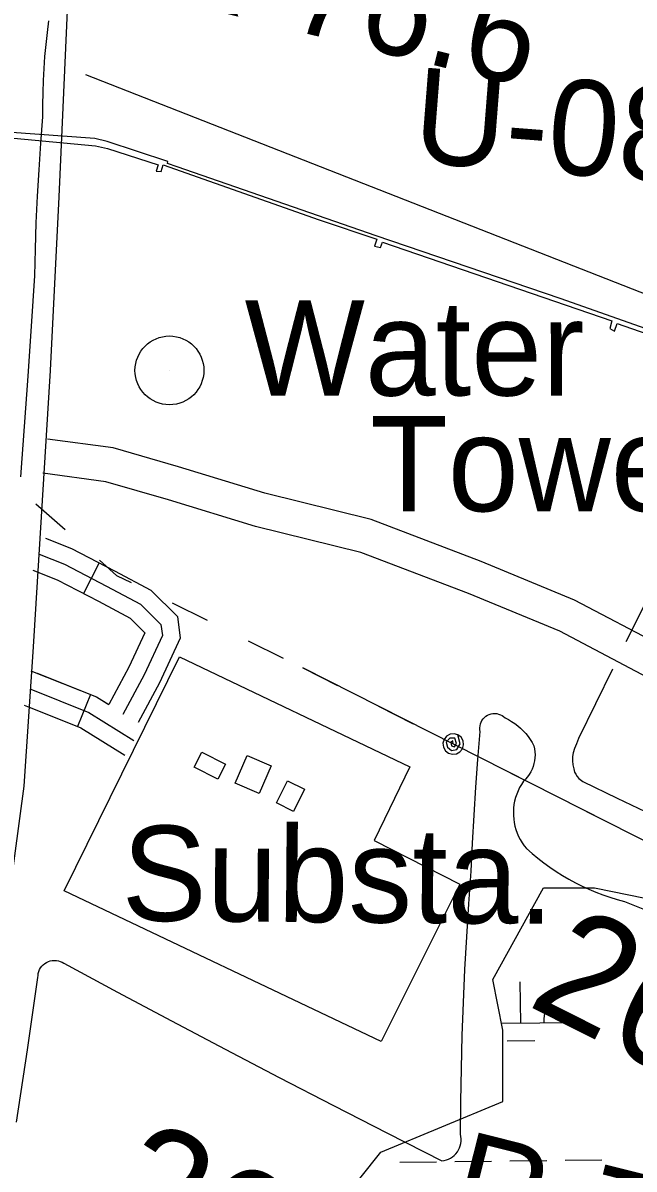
# Model space of a CAD drawing. Extents: x 3683402 to 3721514, y 487807 to 513565.
# Drawn here: x 3712574 to 3713107, y 496927 to 497926 of the extents above; entities that cross this region are included whole.
import ezdxf

# ---------------------------------------------------------------- set-up
doc = ezdxf.new("R2010")
doc.units = 0
for name, color, linetype in [('V-BLDG-OTLN', 7, 'Continuous'), ('V-DOMW-IDEN', 7, 'Continuous'), ('V-DOMW-TANK', 7, 'Continuous'), ('V-LEVE-TOET', 7, 'Continuous'), ('V-RIVR-RANG-IDEN', 7, 'Continuous'), ('V-ROAD-CNTR', 7, 'Continuous'), ('V-SITE-OTLN', 7, 'Continuous'), ('V-SITE-OTLN-IDEN', 7, 'Continuous'), ('V-SITE-VEGE', 7, 'Continuous'), ('V-SURV-IDEN', 7, 'Continuous'), ('V-TOPO-SHOR', 7, 'Continuous'), ('V-UTIL-LINE', 7, 'Continuous'), ('V-WETL-SWMP', 7, 'Continuous')]:
    doc.layers.add(name, color=color, linetype=linetype)

msp = doc.modelspace()

# ---------------------------------------------------------------- linework, layer by layer
at = {"layer": 'V-BLDG-OTLN'}
for points in [[(3712730.05, 497290.18), (3712750.62, 497279.74), (3712743.95, 497266.59), (3712723.37, 497277.03)], [(3712790.39, 497278.1), (3712779.89, 497254.15), (3712759.21, 497263.22), (3712769.7, 497287.17)], [(3712819.57, 497257.74), (3712809.99, 497238.5), (3712795.21, 497245.86), (3712804.78, 497265.1)]]:
    msp.add_lwpolyline(points, close=True, dxfattribs=at)
at = {"layer": 'V-DOMW-TANK'}
msp.add_line((3712701.85, 497622.93), (3712701.85, 497622.93), dxfattribs=at)
msp.add_circle((3712701.85, 497622.93), 30, dxfattribs=at)
at = {"layer": 'V-LEVE-TOET'}
msp.add_lwpolyline([(3712596.62, 497927.83), (3712595.27, 497917.42), (3712594.11, 497906.98), (3712593.14, 497896.52), (3712592.38, 497886.05), (3712591.81, 497875.56), (3712591.45, 497865.07), (3712591.28, 497854.57), (3712591.31, 497844.07), (3712589.51, 497821), (3712587.96, 497797.91), (3712586.66, 497774.8), (3712585.61, 497751.68), (3712584.81, 497728.55), (3712584.27, 497705.41), (3712581.38, 497661.62), (3712578.4, 497617.84), (3712575.31, 497574.06), (3712572.14, 497530.29)], dxfattribs=at)
at = {"layer": 'V-ROAD-CNTR'}
for p, q in [((3712640.78, 497455.13), (3712626.85, 497428.56)), ((3712633, 497340.4), (3712621.9, 497312.53))]:
    msp.add_line(p, q, dxfattribs=at)
for points in [[(3712520.43, 496867.84), (3712533.54, 496948.17), (3712548.95, 497050.93), (3712562.71, 497167.18), (3712575.36, 497260.57), (3712583.46, 497381.85), (3712598.3, 497622.94), (3712605.83, 497774.15), (3712613.45, 497943.19), (3712618.91, 498031.58), (3712624.83, 498133.76), (3712639.07, 498222.69), (3712653.66, 498308.07), (3712673.49, 498400.05), (3712704.45, 498534.01), (3712757.82, 498747.45), (3712811.08, 498963.98), (3712884.34, 499260.84), (3712937.4, 499496.61), (3713009.46, 499793.9), (3713067.04, 500042.91)], [(3713769, 497075.13), (3713646.09, 497128.1), (3713518.37, 497187.15), (3713380.29, 497255.14), (3713247.22, 497323.65), (3713132.08, 497381.86), (3713054.57, 497422.68), (3712973.4, 497456.34), (3712877.43, 497492.87), (3712784.85, 497515.91), (3712709.67, 497538.86), (3712652.79, 497555.3), (3712595.72, 497563.07)], [(3714623.45, 496771.88), (3714618.59, 496762.79), (3714592.42, 496702.66), (3714573.69, 496677.26), (3714559.3, 496669.78), (3714531.91, 496662.61), (3714470.25, 496687.46), (3714231.42, 496809.81), (3714087.22, 496878.14), (3713962, 496939.58), (3713817.86, 497019.1), (3713764.37, 497044.46), (3713633.86, 497100.7), (3713505.45, 497160.08), (3713366.8, 497228.34), (3713233.58, 497296.92), (3713118.33, 497355.2), (3713041.81, 497395.5), (3712962.32, 497428.46), (3712868.44, 497464.19), (3712776.85, 497486.99), (3712701.13, 497510.1), (3712646.57, 497525.87), (3712591.68, 497533.34)], [(3712593.87, 497476.63), (3712616.62, 497467.79), (3712654, 497448.2), (3712685.51, 497431.31), (3712708.74, 497408.47), (3712711.12, 497389.39), (3712693.33, 497350.7), (3712674.52, 497315.9)], [(3712588.44, 497462.65), (3712610.4, 497454.11), (3712646.97, 497434.95), (3712676.53, 497419.11), (3712694.5, 497401.43), (3712695.7, 497391.78), (3712679.9, 497357.4), (3712661.33, 497323.03)], [(3712583, 497448.67), (3712604.19, 497440.43), (3712639.95, 497421.69), (3712667.55, 497406.9), (3712680.26, 497394.4), (3712680.29, 497394.16), (3712666.47, 497364.11), (3712648.95, 497331.67)], [(3712581.08, 497361.07), (3712638.37, 497338.26), (3712648.95, 497331.67)], [(3712586.54, 497358.89), (3712638.37, 497338.26), (3712647.57, 497332.54)], [(3712581, 497344.96), (3712631.58, 497324.82), (3712670.95, 497300.29)], [(3712575.45, 497331.02), (3712624.79, 497311.38), (3712663.02, 497287.56)], [(3712580.44, 497329.04), (3712624.79, 497311.38), (3712663.02, 497287.56)]]:
    msp.add_lwpolyline(points, dxfattribs=at)
at = {"layer": 'V-SITE-OTLN'}
msp.add_lwpolyline([(3712710.74, 497373.36), (3712911.37, 497277.41), (3712880.29, 497213.11), (3712954.85, 497175.13), (3712886.33, 497037.82), (3712610.07, 497169.18)], close=True, dxfattribs=at)
at = {"layer": 'V-SITE-VEGE'}
for p, q in [((3712973.35, 497316.24), (3712974.12, 497317.72)), ((3712974.12, 497317.72), (3712975.08, 497319.08)), ((3712975.08, 497319.08), (3712976.2, 497320.31)), ((3712976.2, 497320.31), (3712977.48, 497321.38)), ((3712977.48, 497321.38), (3712978.88, 497322.28)), ((3712978.88, 497322.28), (3712980.39, 497322.99)), ((3712980.39, 497322.99), (3712981.98, 497323.49)), ((3712981.98, 497323.49), (3712983.62, 497323.78)), ((3712983.62, 497323.78), (3712985.28, 497323.86)), ((3712985.28, 497323.86), (3712986.95, 497323.72)), ((3712986.95, 497323.72), (3712988.57, 497323.36)), ((3712988.57, 497323.36), (3712990.14, 497322.8)), ((3712990.14, 497322.8), (3712991.62, 497322.03)), ((3712991.62, 497322.03), (3712992.99, 497321.08)), ((3712992.99, 497321.08), (3712994.22, 497319.96)), ((3712994.22, 497319.96), (3712997.13, 497318.53)), ((3712997.13, 497318.53), (3712999.94, 497316.92)), ((3712970.59, 497283.79), (3712972.65, 497308.08)), ((3712972.28, 497311.38), (3712972.43, 497313.04)), ((3712972.35, 497309.72), (3712972.28, 497311.38)), ((3712972.65, 497308.08), (3712972.35, 497309.72)), ((3712972.43, 497313.04), (3712972.79, 497314.67)), ((3712972.79, 497314.67), (3712973.35, 497316.24)), ((3712999.94, 497316.92), (3713002.65, 497315.13)), ((3713002.65, 497315.13), (3713005.23, 497313.19)), ((3713005.23, 497313.19), (3713007.7, 497311.08)), ((3713007.7, 497311.08), (3713010.02, 497308.82)), ((3713010.02, 497308.82), (3713012.2, 497306.43)), ((3713012.2, 497306.43), (3713014.22, 497303.9)), ((3713014.22, 497303.9), (3713016.09, 497301.25)), ((3713016.09, 497301.25), (3713017.78, 497298.49)), ((3713017.78, 497298.49), (3713019.3, 497295.62)), ((3713019.3, 497295.62), (3713019.85, 497293.08)), ((3713019.85, 497293.08), (3713020.19, 497290.49)), ((3713020.19, 497290.49), (3713020.31, 497287.89)), ((3713020.31, 497287.89), (3713020.22, 497285.29)), ((3712968.77, 497259.49), (3712970.59, 497283.79)), ((3713018.64, 497277.65), (3713017.7, 497275.22)), ((3713019.38, 497280.15), (3713018.64, 497277.65)), ((3713019.91, 497282.7), (3713019.38, 497280.15)), ((3713020.22, 497285.29), (3713019.91, 497282.7)), ((3713013.69, 497268.52), (3713012, 497266.54)), ((3713015.21, 497270.64), (3713013.69, 497268.52)), ((3713016.55, 497272.88), (3713015.21, 497270.64)), ((3713017.7, 497275.22), (3713016.55, 497272.88)), ((3712967.16, 497235.17), (3712968.77, 497259.49)), ((3713006.88, 497259.31), (3713005.51, 497256.47)), ((3713008.43, 497262.06), (3713006.88, 497259.31)), ((3713010.15, 497264.7), (3713008.43, 497262.06)), ((3713012, 497266.54), (3713010.15, 497264.7)), ((3713002.57, 497247.49), (3713001.99, 497244.39)), ((3713003.36, 497250.55), (3713002.57, 497247.49)), ((3713004.34, 497253.54), (3713003.36, 497250.55)), ((3713005.51, 497256.47), (3713004.34, 497253.54)), ((3713001.62, 497241.26), (3713001.45, 497238.11)), ((3713001.45, 497238.11), (3713001.49, 497234.95)), ((3713001.99, 497244.39), (3713001.62, 497241.26)), ((3712965.77, 497210.84), (3712967.16, 497235.17)), ((3713001.49, 497234.95), (3713001.73, 497231.81)), ((3713001.73, 497231.81), (3713002.18, 497228.68)), ((3713002.18, 497228.68), (3713002.84, 497225.6)), ((3713002.84, 497225.6), (3713003.7, 497222.56)), ((3713003.7, 497222.56), (3713004.75, 497219.59)), ((3713004.75, 497219.59), (3713005.99, 497216.69)), ((3712964.61, 497186.49), (3712965.77, 497210.84)), ((3713005.99, 497216.69), (3713007.43, 497213.88)), ((3713007.43, 497213.88), (3713009.04, 497211.17)), ((3713009.04, 497211.17), (3713010.83, 497208.58)), ((3713010.83, 497208.58), (3713012.79, 497206.1)), ((3713012.79, 497206.1), (3713017.69, 497201.78)), ((3713017.69, 497201.78), (3713022.73, 497197.62)), ((3713022.73, 497197.62), (3713027.9, 497193.63)), ((3713027.9, 497193.63), (3713033.19, 497189.8)), ((3713033.19, 497189.8), (3713038.61, 497186.15)), ((3712962.57, 497157.85), (3712964.61, 497186.49)), ((3713038.61, 497186.15), (3713044.14, 497182.68)), ((3713044.14, 497182.68), (3713049.78, 497179.39)), ((3713049.78, 497179.39), (3713055.53, 497176.28)), ((3713055.53, 497176.28), (3713061.37, 497173.36)), ((3713061.37, 497173.36), (3713067.3, 497170.63)), ((3713067.3, 497170.63), (3713073.32, 497168.1)), ((3713073.32, 497168.1), (3713079.42, 497165.76)), ((3712960.79, 497129.18), (3712962.57, 497157.85)), ((3713079.42, 497165.76), (3713085.59, 497163.61)), ((3713085.59, 497163.61), (3713091.83, 497161.67)), ((3713091.83, 497161.67), (3713098.12, 497159.93)), ((3713098.12, 497159.93), (3713115.53, 497153.09)), ((3712959.26, 497100.5), (3712960.79, 497129.18)), ((3712594.82, 497106.8), (3712596.42, 497107.55)), ((3712596.42, 497107.55), (3712598.09, 497108.1)), ((3712598.09, 497108.1), (3712599.83, 497108.45)), ((3712599.83, 497108.45), (3712601.59, 497108.57)), ((3712601.59, 497108.57), (3712603.36, 497108.48)), ((3712603.36, 497108.48), (3712605.1, 497108.18)), ((3712605.1, 497108.18), (3712606.78, 497107.67)), ((3712606.78, 497107.67), (3712608.4, 497106.95)), ((3712587.63, 497097.18), (3712588.11, 497098.88)), ((3712588.11, 497098.88), (3712588.79, 497100.51)), ((3712588.79, 497100.51), (3712589.67, 497102.05)), ((3712589.67, 497102.05), (3712590.73, 497103.47)), ((3712590.73, 497103.47), (3712591.95, 497104.74)), ((3712591.95, 497104.74), (3712593.32, 497105.86)), ((3712593.32, 497105.86), (3712594.82, 497106.8)), ((3712608.4, 497106.95), (3712609.91, 497106.04)), ((3712609.91, 497106.04), (3712656.69, 497080.92)), ((3712957.97, 497071.81), (3712959.26, 497100.5)), ((3712578.15, 497030.62), (3712587.31, 497093.67)), ((3712587.31, 497093.67), (3712587.37, 497095.43)), ((3712587.37, 497095.43), (3712587.63, 497097.18)), ((3712656.69, 497080.92), (3712703.55, 497055.96)), ((3712956.95, 497043.11), (3712957.97, 497071.81)), ((3712703.55, 497055.96), (3712750.5, 497031.18)), ((3712956.17, 497014.4), (3712956.95, 497043.11)), ((3712568.75, 496967.6), (3712578.15, 497030.62)), ((3712750.5, 497031.18), (3712797.55, 497006.58)), ((3712955.65, 496985.68), (3712956.17, 497014.4)), ((3712797.55, 497006.58), (3712844.69, 496982.14)), ((3712844.69, 496982.14), (3712891.91, 496957.88)), ((3712955.38, 496956.97), (3712955.65, 496985.68)), ((3712891.91, 496957.88), (3712939.22, 496933.8)), ((3712955.24, 496947.05), (3712955.7, 496949.01)), ((3712955.78, 496955), (3712955.38, 496956.97)), ((3712955.7, 496949.01), (3712955.94, 496951)), ((3712955.97, 496953.01), (3712955.78, 496955)), ((3712955.94, 496951), (3712955.97, 496953.01)), ((3712948.47, 496937.34), (3712950.02, 496938.62)), ((3712950.02, 496938.62), (3712951.42, 496940.06)), ((3712951.42, 496940.06), (3712952.65, 496941.64)), ((3712952.65, 496941.64), (3712953.71, 496943.35)), ((3712953.71, 496943.35), (3712954.58, 496945.16)), ((3712954.58, 496945.16), (3712955.24, 496947.05)), ((3712939.22, 496933.8), (3712941.21, 496934.1)), ((3712941.21, 496934.1), (3712943.14, 496934.61)), ((3712943.14, 496934.61), (3712945.01, 496935.32)), ((3712945.01, 496935.32), (3712946.8, 496936.24)), ((3712946.8, 496936.24), (3712948.47, 496937.34))]:
    msp.add_line(p, q, dxfattribs=at)
at = {"layer": 'V-TOPO-SHOR'}
for points in [[(3712628.59, 497880.85), (3713192.31, 497659.69)], [(3713166.63, 497520.11), (3713099.44, 497386.28)], [(3713087.85, 497362.48), (3713058.32, 497302.01), (3713056.52, 497297.38), (3713054.82, 497293.27), (3713053.64, 497289.49), (3713053.07, 497286.22), (3713053.01, 497282.51), (3713053.3, 497279.14), (3713054.02, 497275.59), (3713054.75, 497272.81), (3713055.76, 497270.9), (3713057.02, 497268.9), (3713058.55, 497267.14), (3713061.87, 497264.5), (3713091.76, 497250.14), (3713262.56, 497168.72), (3713518.08, 497047.39), (3713784.42, 496917.18), (3713958.84, 496835.62)]]:
    msp.add_lwpolyline(points, dxfattribs=at)
at = {"layer": 'V-UTIL-LINE'}
for points in [[(3713771.95, 497381.37), (3713689.54, 497421.53), (3713558.42, 497488.13), (3713438.56, 497545.75), (3713407.9, 497557.38), (3713348.36, 497578.02), (3713270.76, 497603.87), (3713192.18, 497632.84), (3713042.18, 497685.75), (3712881.84, 497740.12), (3712708.63, 497800.4), (3712700.13, 497803.38), (3712700.41, 497804.93), (3712647.56, 497822.62), (3712636.98, 497825.12), (3712483.98, 497836.09)], [(3712547.34, 497827.05), (3712637.39, 497818.63), (3712647.98, 497816.39), (3712692.08, 497802.22), (3712690.17, 497796.54), (3712694.57, 497796.22), (3712696.48, 497802.15), (3712832.3, 497754.12), (3712882.57, 497737.26), (3712880.4, 497731.33), (3712885.57, 497730.22), (3712887.46, 497734.85), (3713087.22, 497666.12), (3713085.56, 497659.41), (3713089.42, 497657.28), (3713091.85, 497663.71), (3713269.69, 497601.81)], [(3712585.59, 497506.69), (3712611, 497484.09)], [(3712640.89, 497457.51), (3712655.84, 497444.21), (3712668.37, 497437.99)], [(3712704.19, 497420.2), (3712734.64, 497405.07)], [(3712770.46, 497387.27), (3712800.91, 497372.15)], [(3716027.67, 495788.43), (3715527.92, 496034.29), (3714573.77, 496507.62), (3713732.21, 496908.84), (3713304.57, 497117.03), (3712817.97, 497363.67)], [(3712817.97, 497363.67), (3712848.29, 497348.29)], [(3712883.97, 497330.21), (3712914.3, 497314.84)], [(3712949.09, 497297.21), (3712948.7, 497300.06), (3712946.99, 497298.48), (3712947.43, 497295.77), (3712950.17, 497294.74), (3712951.85, 497297.69), (3712950.5, 497302.18), (3712946.24, 497302.35), (3712942.96, 497298.75), (3712944.17, 497294.34), (3712947.62, 497291.5), (3712952.33, 497292.56), (3712955.1, 497297.31), (3712953.16, 497305.23), (3712949.77, 497306.18), (3712946.29, 497305.76), (3712943.23, 497304.04), (3712941.06, 497301.28), (3712940.11, 497297.89), (3712940.53, 497294.41), (3712942.26, 497291.35), (3712945.02, 497289.18), (3712948.4, 497288.23), (3712951.89, 497288.65), (3712954.95, 497290.38), (3712957.12, 497293.14), (3712958.06, 497296.52), (3712957.64, 497300.01), (3712955.92, 497303.07), (3712953.16, 497305.23)], [(3712983.87, 497279.57), (3713014.2, 497264.2)], [(3713049.88, 497246.12), (3713080.21, 497230.74)]]:
    msp.add_lwpolyline(points, dxfattribs=at)
at = {"layer": 'V-WETL-SWMP'}
for p, q in [((3713007.92, 497053.96), (3713007.5, 497089.96)), ((3712991.08, 497053.76), (3713057.92, 497054.54)), ((3712996.1, 497038.39), (3713020.1, 497038.67)), ((3712902.48, 496932.65), (3712934.48, 496933.03)), ((3712950.48, 496933.21), (3712982.47, 496933.58)), ((3712998.47, 496933.77), (3713030.47, 496934.14)), ((3713046.47, 496934.33), (3713078.47, 496934.7))]:
    msp.add_line(p, q, dxfattribs=at)
msp.add_lwpolyline([(3712850.47, 496897.02), (3712885.93, 496941.34), (3712992.3, 496985.66), (3712992.3, 497047.71), (3712983.43, 497092.03), (3713027.75, 497171.8), (3713072.07, 497171.8), (3713116.39, 497162.94), (3713205.03, 497118.62), (3713692.56, 496852.7)], dxfattribs=at)
msp.add_arc((3713063.15, 497055.08), 35.25, 139.89418, 181.43783, dxfattribs=at)

# ---------------------------------------------------------------- texts
at = {"layer": 'V-DOMW-IDEN'}
for s, p in [('Water', (3712767.38, 497601)), ('Tower', (3712876.56, 497500.16))]:
    msp.add_text(s, height=83, dxfattribs=at).set_placement(p)
at = {"layer": 'V-RIVR-RANG-IDEN'}
for s, rotation, p in [('R-76.6', 346.06937, (3712689.07, 497949.34)), ('U-080', 355.52233, (3712912.33, 497804.61)), ('R-76.4', 345.9075, (3712942.23, 496880.08))]:
    msp.add_text(s, height=83, rotation=rotation, dxfattribs=at).set_placement(p)
at = {"layer": 'V-SITE-OTLN-IDEN'}
msp.add_text('Substa.', height=83, rotation=359.56226, dxfattribs=at).set_placement((3712660.09, 497143.3))
at = {"layer": 'V-SURV-IDEN'}
for s, rotation, p in [('261+48.5', 333.2415, (3713012.08, 497070.05)), ('264+36.8', 333.16388, (3712639.14, 496883.94))]:
    msp.add_text(s, height=100, rotation=rotation, dxfattribs=at).set_placement(p)

doc.saveas('drawing.dxf')
